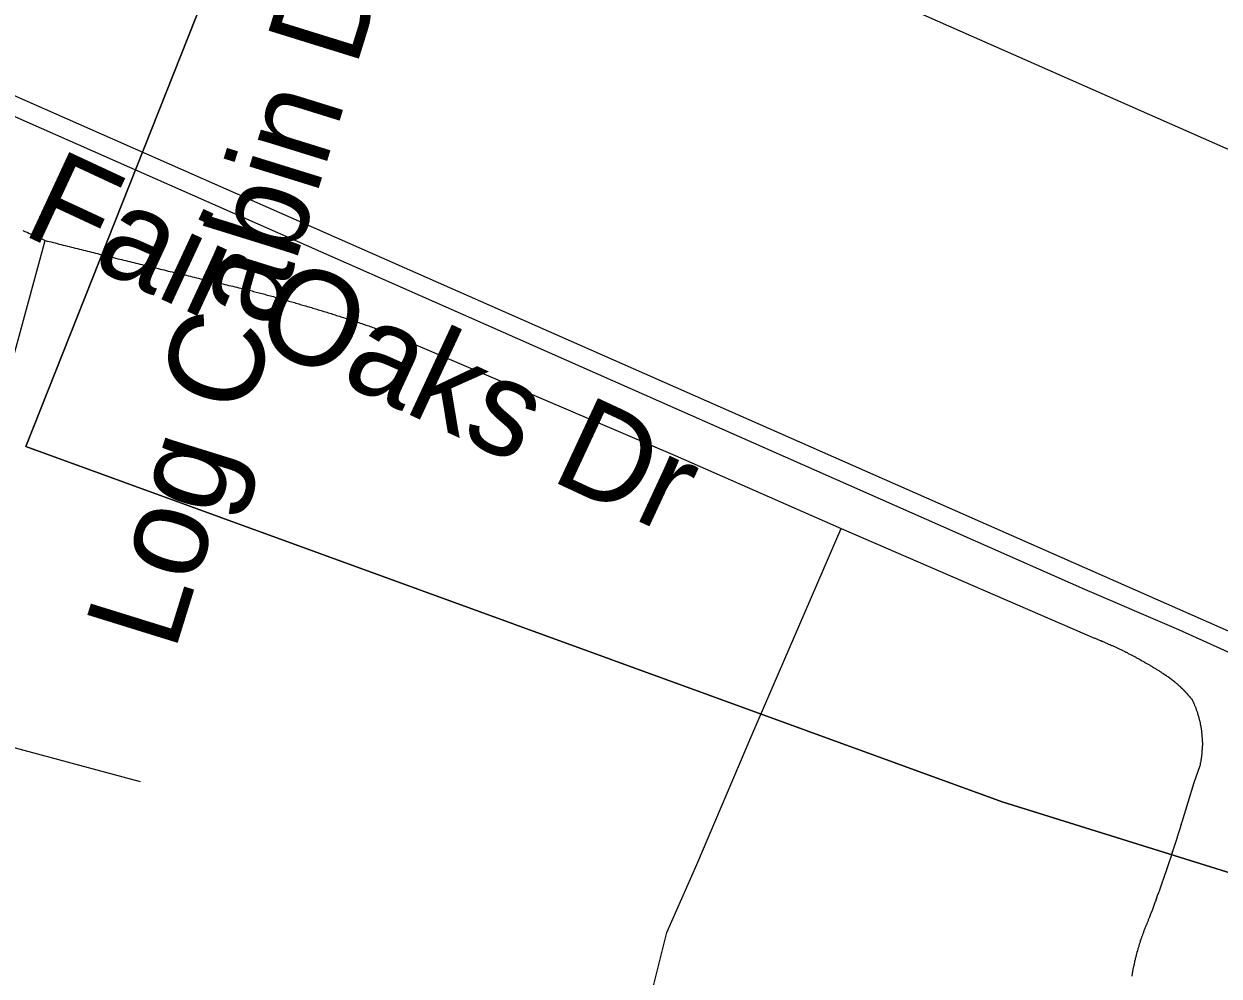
# Model space of a CAD drawing. Extents: x 1268485 to 1426702, y 514839 to 616766.
# Drawn here: x 1366415 to 1367245, y 561832 to 562493 of the extents above; entities that cross this region are included whole.
import ezdxf

# ---------------------------------------------------------------- set-up
doc = ezdxf.new("R2010")
doc.units = 0
for name, color, linetype in [('Old_Level_10', 7, 'Continuous'), ('Old_Level_29', 7, 'Continuous'), ('Old_Level_35', 7, 'Continuous'), ('Old_Level_44', 7, 'Continuous'), ('Old_Level_48', 7, 'Continuous'), ('Old_Level_49', 7, 'Continuous')]:
    doc.layers.add(name, color=color, linetype=linetype)

msp = doc.modelspace()

# ---------------------------------------------------------------- linework, layer by layer
at = {"layer": 'Old_Level_29'}
msp.add_lwpolyline([(1365356.489, 563157.975), (1365675.356, 563058.809), (1365896.547, 562985.043), (1366083.33, 562918.655), (1366358.59, 562798.172), (1366646.138, 562672.772), (1367752.093, 562184.693), (1368257.882, 561960.939), (1368341.444, 561919.139), (1368448.953, 561863.167)], dxfattribs=at)
at = {"layer": 'Old_Level_35'}
for p, q in [((1366338.721, 562009.263), (1366429.764, 562342.575)), ((1366664.857, 562279.572), (1366867.038, 562193.45)), ((1366867.038, 562193.45), (1366982.175, 562142.649)), ((1366957.158, 562084.927), (1366982.175, 562142.649)), ((1366982.175, 562142.649), (1367158.007, 562066.677)), ((1366338.721, 562009.263), (1366495.791, 561967.175)), ((1367227.212, 561966.458), (1367231.415, 561978.3)), ((1367219.01, 561939.288), (1367227.212, 561966.458))]:
    msp.add_line(p, q, dxfattribs=at)
for points in [[(1366414.283, 562349.495), (1366415.616, 562348.88), (1366417.154, 562348.265), (1366418.486, 562347.65), (1366419.922, 562346.984), (1366421.255, 562346.368), (1366422.793, 562345.753), (1366424.125, 562345.138), (1366425.458, 562344.523), (1366426.894, 562343.805), (1366428.329, 562343.19), (1366429.764, 562342.575)], [(1366429.764, 562342.575), (1366431.097, 562342.165), (1366432.533, 562341.857), (1366433.865, 562341.498), (1366435.301, 562341.14), (1366436.736, 562340.832), (1366438.171, 562340.422), (1366439.504, 562340.063), (1366440.837, 562339.755), (1366442.273, 562339.397), (1366443.708, 562338.987), (1366445.143, 562338.679), (1366446.476, 562338.32), (1366447.911, 562337.961), (1366449.244, 562337.602), (1366450.577, 562337.244), (1366452.115, 562336.884), (1366453.55, 562336.577), (1366454.883, 562336.167), (1366456.216, 562335.859), (1366457.651, 562335.501), (1366459.087, 562335.141), (1366460.522, 562334.834), (1366461.855, 562334.424), (1366463.29, 562334.116), (1366464.623, 562333.758), (1366466.161, 562333.398), (1366467.494, 562333.04), (1366468.827, 562332.681), (1366470.262, 562332.373), (1366471.595, 562332.015), (1366473.133, 562331.707), (1366474.466, 562331.297), (1366475.901, 562330.99), (1366477.234, 562330.63), (1366478.669, 562330.272), (1366480.105, 562329.913), (1366481.54, 562329.554), (1366482.873, 562329.247), (1366484.206, 562328.887), (1366485.641, 562328.58), (1366487.076, 562328.17), (1366488.512, 562327.862), (1366489.845, 562327.504), (1366491.28, 562327.196), (1366492.613, 562326.837), (1366494.151, 562326.478), (1366495.484, 562326.119), (1366496.919, 562325.812), (1366498.252, 562325.504), (1366499.585, 562325.146), (1366501.122, 562324.838), (1366502.455, 562324.428), (1366503.891, 562324.12), (1366505.224, 562323.761), (1366506.659, 562323.453), (1366508.094, 562323.043), (1366509.53, 562322.736), (1366510.862, 562322.428), (1366512.298, 562322.07), (1366513.631, 562321.762), (1366515.169, 562321.352), (1366516.501, 562321.044), (1366517.834, 562320.737), (1366519.27, 562320.378), (1366520.705, 562320.07), (1366522.14, 562319.712), (1366523.473, 562319.352), (1366524.909, 562319.045), (1366526.241, 562318.686), (1366527.779, 562318.379), (1366529.112, 562318.071), (1366530.547, 562317.712), (1366531.88, 562317.354), (1366533.213, 562316.994), (1366534.751, 562316.687), (1366536.084, 562316.379), (1366537.519, 562316.021), (1366538.852, 562315.713), (1366540.39, 562315.354), (1366541.723, 562315.046), (1366543.158, 562314.688), (1366544.491, 562314.38), (1366545.926, 562314.073), (1366547.362, 562313.713), (1366548.797, 562313.355), (1366550.13, 562313.047), (1366551.463, 562312.688), (1366553.001, 562312.381), (1366554.333, 562312.073), (1366555.769, 562311.765), (1366557.102, 562311.355), (1366558.64, 562311.048), (1366559.972, 562310.74), (1366561.408, 562310.433), (1366562.741, 562310.074), (1366564.176, 562309.767), (1366565.611, 562309.459), (1366567.047, 562309.151), (1366568.38, 562308.741)], [(1366568.38, 562308.741), (1366569.405, 562308.485), (1366570.328, 562308.229), (1366571.353, 562308.024), (1366572.378, 562307.767), (1366573.403, 562307.511), (1366574.326, 562307.254), (1366575.249, 562306.998), (1366576.274, 562306.742), (1366577.299, 562306.486), (1366578.222, 562306.178), (1366579.247, 562305.921), (1366580.273, 562305.666), (1366581.298, 562305.461), (1366582.221, 562305.204), (1366583.143, 562304.896), (1366584.169, 562304.64), (1366585.091, 562304.384), (1366586.117, 562304.128), (1366587.142, 562303.82), (1366588.167, 562303.563), (1366589.09, 562303.307), (1366590.013, 562303), (1366591.038, 562302.743), (1366591.961, 562302.487), (1366592.986, 562302.18), (1366594.011, 562301.923), (1366595.036, 562301.615), (1366595.959, 562301.359), (1366596.882, 562301.103), (1366597.907, 562300.795), (1366598.83, 562300.539), (1366599.855, 562300.232), (1366600.88, 562299.975), (1366601.906, 562299.667), (1366602.726, 562299.462), (1366603.751, 562299.104), (1366604.776, 562298.899), (1366605.802, 562298.54), (1366606.724, 562298.232), (1366607.75, 562297.976), (1366608.672, 562297.669), (1366609.595, 562297.464), (1366610.62, 562297.104), (1366611.646, 562296.797), (1366612.671, 562296.541), (1366613.491, 562296.233), (1366614.516, 562295.926), (1366615.542, 562295.669), (1366616.464, 562295.361), (1366617.49, 562295.054), (1366618.412, 562294.798), (1366619.335, 562294.49), (1366620.36, 562294.183), (1366621.386, 562293.875), (1366622.411, 562293.568), (1366623.231, 562293.311), (1366624.256, 562293.003), (1366625.282, 562292.696), (1366626.204, 562292.388), (1366627.23, 562292.08), (1366628.152, 562291.773), (1366629.075, 562291.517), (1366630.1, 562291.209), (1366631.125, 562290.85), (1366632.048, 562290.543), (1366632.971, 562290.235), (1366633.996, 562289.927), (1366635.021, 562289.62), (1366635.842, 562289.312), (1366636.867, 562289.005), (1366637.892, 562288.697), (1366638.917, 562288.39), (1366639.84, 562288.082), (1366640.763, 562287.774), (1366641.788, 562287.416), (1366642.711, 562287.108), (1366643.736, 562286.801), (1366644.659, 562286.493), (1366645.582, 562286.134), (1366646.607, 562285.826), (1366647.53, 562285.519), (1366648.452, 562285.211), (1366649.478, 562284.853), (1366650.503, 562284.545), (1366651.426, 562284.186), (1366652.348, 562283.878), (1366653.374, 562283.571), (1366654.399, 562283.263), (1366655.219, 562282.853), (1366656.244, 562282.546), (1366657.27, 562282.238), (1366658.09, 562281.93), (1366659.115, 562281.572), (1366660.14, 562281.264), (1366660.961, 562280.957), (1366661.986, 562280.547), (1366663.011, 562280.239), (1366664.036, 562279.932), (1366664.857, 562279.572)], [(1366817.518, 561683.999), (1366828.283, 561724.138), (1366837.921, 561770.582), (1366850.121, 561818.052), (1366861.296, 561862.291), (1366882.109, 561909.505), (1366920.146, 561999.42), (1366957.158, 562084.927)], [(1367158.007, 562066.677), (1367158.519, 562066.523), (1367159.032, 562066.267), (1367159.545, 562066.062), (1367159.955, 562065.857), (1367160.467, 562065.703), (1367160.98, 562065.498), (1367161.493, 562065.242), (1367162.005, 562065.088), (1367162.518, 562064.883), (1367163.031, 562064.627), (1367163.543, 562064.422), (1367163.953, 562064.268), (1367164.466, 562064.012), (1367164.979, 562063.807), (1367165.491, 562063.602), (1367166.004, 562063.397), (1367166.516, 562063.191), (1367167.029, 562062.935), (1367167.337, 562062.73), (1367167.849, 562062.525), (1367168.362, 562062.32), (1367168.875, 562062.115), (1367169.387, 562061.859), (1367169.9, 562061.602), (1367170.412, 562061.449), (1367170.925, 562061.192), (1367171.335, 562060.987), (1367171.848, 562060.731), (1367172.36, 562060.577), (1367172.873, 562060.321), (1367173.386, 562060.064), (1367173.898, 562059.859), (1367174.206, 562059.603), (1367174.719, 562059.398), (1367175.231, 562059.193), (1367175.744, 562058.936), (1367176.256, 562058.68), (1367176.769, 562058.424), (1367177.282, 562058.27), (1367177.794, 562058.014), (1367178.102, 562057.758), (1367178.615, 562057.501), (1367179.127, 562057.245), (1367179.64, 562056.988), (1367180.152, 562056.835), (1367180.665, 562056.578), (1367181.075, 562056.322), (1367181.485, 562056.066), (1367181.998, 562055.81), (1367182.511, 562055.553), (1367183.023, 562055.297), (1367183.536, 562055.04), (1367184.048, 562054.835), (1367184.356, 562054.579), (1367184.869, 562054.323), (1367185.381, 562054.067), (1367185.894, 562053.81), (1367186.407, 562053.554), (1367186.714, 562053.297), (1367187.227, 562053.041), (1367187.739, 562052.734), (1367188.252, 562052.477), (1367188.765, 562052.272), (1367189.175, 562052.016), (1367189.585, 562051.759), (1367190.097, 562051.504), (1367190.61, 562051.196), (1367191.02, 562050.939), (1367191.533, 562050.683), (1367192.045, 562050.427), (1367192.456, 562050.119), (1367192.866, 562049.863), (1367193.378, 562049.606), (1367193.891, 562049.35), (1367194.404, 562049.043), (1367194.711, 562048.838), (1367195.224, 562048.479), (1367195.736, 562048.274), (1367196.147, 562048.018), (1367196.659, 562047.71), (1367197.172, 562047.453), (1367197.582, 562047.146), (1367197.992, 562046.89), (1367198.505, 562046.582), (1367199.017, 562046.326), (1367199.325, 562046.018), (1367199.837, 562045.762), (1367200.35, 562045.454), (1367200.76, 562045.198), (1367201.273, 562044.89), (1367201.785, 562044.634), (1367202.093, 562044.327), (1367202.606, 562044.07), (1367203.118, 562043.762), (1367203.528, 562043.455), (1367204.041, 562043.199), (1367204.349, 562042.891), (1367204.861, 562042.584), (1367205.374, 562042.327)], [(1367205.374, 562042.327), (1367205.579, 562042.122), (1367205.886, 562042.019), (1367205.989, 562041.814), (1367206.297, 562041.712), (1367206.502, 562041.507), (1367206.707, 562041.353), (1367207.014, 562041.199), (1367207.219, 562041.046), (1367207.527, 562040.892), (1367207.732, 562040.738), (1367208.04, 562040.584), (1367208.142, 562040.431), (1367208.347, 562040.226), (1367208.655, 562040.123), (1367208.86, 562039.918), (1367209.167, 562039.764), (1367209.372, 562039.611), (1367209.577, 562039.456), (1367209.782, 562039.303), (1367209.988, 562039.149), (1367210.295, 562038.944), (1367210.5, 562038.79), (1367210.705, 562038.636), (1367211.013, 562038.431), (1367211.115, 562038.226), (1367211.423, 562038.123), (1367211.628, 562037.918), (1367211.833, 562037.765), (1367212.141, 562037.56), (1367212.243, 562037.457), (1367212.551, 562037.252), (1367212.756, 562037.047), (1367212.961, 562036.893), (1367213.268, 562036.688), (1367213.371, 562036.483), (1367213.576, 562036.381), (1367213.884, 562036.175), (1367214.089, 562036.022), (1367214.294, 562035.817), (1367214.499, 562035.612), (1367214.704, 562035.458), (1367214.909, 562035.253), (1367215.114, 562035.048), (1367215.421, 562034.894), (1367215.626, 562034.689), (1367215.729, 562034.484), (1367216.037, 562034.33), (1367216.242, 562034.125), (1367216.344, 562033.92), (1367216.652, 562033.767), (1367216.857, 562033.561), (1367216.959, 562033.356), (1367217.267, 562033.202), (1367217.472, 562032.997), (1367217.574, 562032.792), (1367217.882, 562032.639), (1367218.087, 562032.434), (1367218.292, 562032.177), (1367218.497, 562032.024), (1367218.702, 562031.819), (1367218.907, 562031.613), (1367219.112, 562031.459), (1367219.215, 562031.254), (1367219.522, 562030.998), (1367219.728, 562030.793), (1367219.83, 562030.639), (1367220.138, 562030.434), (1367220.24, 562030.178), (1367220.548, 562030.024), (1367220.753, 562029.819), (1367220.855, 562029.614), (1367221.163, 562029.358), (1367221.265, 562029.204), (1367221.47, 562028.999), (1367221.675, 562028.743), (1367221.881, 562028.589), (1367221.983, 562028.383), (1367222.291, 562028.128), (1367222.393, 562027.923), (1367222.598, 562027.666), (1367222.701, 562027.512), (1367223.008, 562027.307), (1367223.111, 562027.051), (1367223.418, 562026.897), (1367223.521, 562026.641), (1367223.726, 562026.435), (1367223.829, 562026.18), (1367224.136, 562026.025), (1367224.239, 562025.769), (1367224.546, 562025.564), (1367224.649, 562025.308), (1367224.751, 562025.103), (1367224.956, 562024.898), (1367225.161, 562024.693), (1367225.366, 562024.437), (1367225.469, 562024.232), (1367225.777, 562023.975), (1367225.879, 562023.821), (1367225.982, 562023.565)], [(1367231.415, 561978.3), (1367231.518, 561978.813), (1367231.621, 561979.274), (1367231.621, 561979.684), (1367231.723, 561980.196), (1367231.826, 561980.606), (1367232.031, 561981.119), (1367232.031, 561981.581), (1367232.133, 561981.991), (1367232.133, 561982.504), (1367232.236, 561982.914), (1367232.338, 561983.426), (1367232.338, 561983.887), (1367232.543, 561984.297), (1367232.543, 561984.81), (1367232.646, 561985.272), (1367232.646, 561985.733), (1367232.748, 561986.194), (1367232.748, 561986.707), (1367232.748, 561987.117), (1367232.851, 561987.63), (1367232.851, 561988.04), (1367232.851, 561988.553), (1367232.851, 561989.013), (1367232.953, 561989.526), (1367232.953, 561989.936), (1367232.953, 561990.449), (1367232.953, 561990.859), (1367232.953, 561991.372), (1367232.953, 561991.833), (1367233.158, 561992.294), (1367233.158, 561992.756), (1367233.158, 561993.269), (1367233.158, 561993.679), (1367233.158, 561994.191), (1367232.953, 561994.602), (1367232.953, 561995.114), (1367232.953, 561995.575), (1367232.953, 561996.088), (1367232.953, 561996.498), (1367232.953, 561997.011), (1367232.953, 561997.421), (1367232.851, 561997.933), (1367232.851, 561998.395), (1367232.851, 561998.856), (1367232.851, 561999.318), (1367232.748, 561999.728), (1367232.748, 562000.241), (1367232.646, 562000.701), (1367232.646, 562001.163), (1367232.646, 562001.624), (1367232.543, 562002.137), (1367232.543, 562002.547), (1367232.338, 562003.06), (1367232.338, 562003.521), (1367232.236, 562003.931), (1367232.133, 562004.444), (1367232.133, 562004.854), (1367232.031, 562005.367), (1367231.826, 562005.828), (1367231.826, 562006.238), (1367231.723, 562006.75), (1367231.621, 562007.212), (1367231.621, 562007.673), (1367231.518, 562008.135), (1367231.415, 562008.545), (1367231.21, 562009.006), (1367231.108, 562009.519), (1367231.005, 562009.929), (1367230.903, 562010.391), (1367230.8, 562010.852), (1367230.595, 562011.313), (1367230.493, 562011.774), (1367230.39, 562012.184), (1367230.288, 562012.697), (1367230.083, 562013.107), (1367229.98, 562013.569), (1367229.878, 562013.979), (1367229.775, 562014.44), (1367229.673, 562014.85), (1367229.467, 562015.312), (1367229.262, 562015.824), (1367229.16, 562016.235), (1367228.955, 562016.696), (1367228.852, 562017.106), (1367228.647, 562017.567), (1367228.545, 562017.978), (1367228.34, 562018.438), (1367228.135, 562018.9), (1367228.032, 562019.31), (1367227.725, 562019.771), (1367227.622, 562020.181), (1367227.417, 562020.541), (1367227.212, 562021.002), (1367227.007, 562021.463), (1367226.904, 562021.874), (1367226.597, 562022.334), (1367226.494, 562022.745), (1367226.289, 562023.104), (1367225.982, 562023.565)], [(1367196.249, 561872.698), (1367196.454, 561873.364), (1367196.762, 561873.979), (1367196.967, 561874.697), (1367197.274, 561875.364), (1367197.479, 561875.979), (1367197.787, 561876.697), (1367197.992, 561877.363), (1367198.3, 561877.978), (1367198.505, 561878.695), (1367198.71, 561879.362), (1367199.017, 561879.977), (1367199.222, 561880.695), (1367199.53, 561881.361), (1367199.735, 561881.976), (1367200.043, 561882.694), (1367200.248, 561883.361), (1367200.453, 561883.976), (1367200.76, 561884.694), (1367200.965, 561885.36), (1367201.273, 561886.077), (1367201.375, 561886.693), (1367201.58, 561887.359), (1367201.888, 561888.077), (1367202.093, 561888.692), (1367202.401, 561889.358), (1367202.606, 561890.076), (1367202.913, 561890.743), (1367203.118, 561891.358), (1367203.426, 561892.076), (1367203.631, 561892.742), (1367203.836, 561893.357), (1367204.041, 561894.074), (1367204.246, 561894.741), (1367204.451, 561895.459), (1367204.759, 561896.074), (1367204.964, 561896.74), (1367205.271, 561897.458), (1367205.476, 561898.125), (1367205.784, 561898.74), (1367205.989, 561899.457), (1367206.092, 561900.123), (1367206.399, 561900.79), (1367206.604, 561901.456), (1367206.912, 561902.123), (1367207.117, 561902.789), (1367207.424, 561903.507), (1367207.629, 561904.122), (1367207.732, 561904.789), (1367208.04, 561905.506), (1367208.245, 561906.172), (1367208.45, 561906.89), (1367208.757, 561907.505), (1367208.962, 561908.172), (1367209.167, 561908.89), (1367209.372, 561909.556), (1367209.577, 561910.171), (1367209.885, 561910.889), (1367210.09, 561911.555), (1367210.295, 561912.273), (1367210.5, 561912.939), (1367210.705, 561913.554), (1367211.013, 561914.272), (1367211.218, 561914.939), (1367211.423, 561915.605), (1367211.628, 561916.323), (1367211.833, 561916.938), (1367212.141, 561917.605), (1367212.243, 561918.322), (1367212.551, 561918.988), (1367212.756, 561919.706), (1367212.961, 561920.321), (1367213.166, 561920.988), (1367213.371, 561921.706), (1367213.576, 561922.372), (1367213.884, 561923.038), (1367213.986, 561923.756), (1367214.294, 561924.371), (1367214.499, 561925.089), (1367214.704, 561925.755), (1367214.909, 561926.422), (1367215.114, 561927.139), (1367215.421, 561927.805), (1367215.626, 561928.523), (1367215.729, 561929.138), (1367216.037, 561929.805), (1367216.242, 561930.523), (1367216.344, 561931.189), (1367216.652, 561931.856), (1367216.857, 561932.573), (1367217.164, 561933.239), (1367217.267, 561933.854), (1367217.472, 561934.572), (1367217.78, 561935.239), (1367217.882, 561935.957), (1367218.087, 561936.623), (1367218.395, 561937.29), (1367218.497, 561938.007), (1367218.702, 561938.673), (1367219.01, 561939.288)], [(1367184.151, 561832.046), (1367184.151, 561832.559), (1367184.253, 561833.071), (1367184.356, 561833.584), (1367184.356, 561834.046), (1367184.459, 561834.558), (1367184.664, 561835.071), (1367184.766, 561835.584), (1367184.766, 561836.045), (1367184.869, 561836.557), (1367184.971, 561837.07), (1367185.176, 561837.583), (1367185.176, 561838.044), (1367185.279, 561838.557), (1367185.381, 561839.07), (1367185.484, 561839.582), (1367185.586, 561840.043), (1367185.791, 561840.607), (1367185.894, 561841.12), (1367185.996, 561841.633), (1367185.996, 561842.145), (1367186.099, 561842.606), (1367186.201, 561843.119), (1367186.407, 561843.581), (1367186.509, 561844.042), (1367186.612, 561844.554), (1367186.714, 561845.067), (1367186.919, 561845.58), (1367187.022, 561846.041), (1367187.124, 561846.554), (1367187.227, 561847.067), (1367187.329, 561847.579), (1367187.534, 561848.04), (1367187.637, 561848.553), (1367187.739, 561849.065), (1367188.047, 561849.578), (1367188.149, 561850.04), (1367188.252, 561850.552), (1367188.355, 561851.065), (1367188.457, 561851.526), (1367188.662, 561851.988), (1367188.765, 561852.5), (1367188.97, 561853.013), (1367189.175, 561853.526), (1367189.277, 561853.987), (1367189.38, 561854.499), (1367189.482, 561854.961), (1367189.79, 561855.422), (1367189.892, 561855.935), (1367189.995, 561856.447), (1367190.097, 561856.96), (1367190.405, 561857.37), (1367190.508, 561857.883), (1367190.61, 561858.395), (1367190.918, 561858.857), (1367191.02, 561859.318), (1367191.123, 561859.831), (1367191.328, 561860.292), (1367191.533, 561860.805), (1367191.635, 561861.266), (1367191.84, 561861.728), (1367192.045, 561862.24), (1367192.251, 561862.753), (1367192.353, 561863.163), (1367192.456, 561863.676), (1367192.763, 561864.188), (1367192.866, 561864.649), (1367193.173, 561865.111), (1367193.276, 561865.624), (1367193.481, 561866.085), (1367193.583, 561866.547), (1367193.891, 561867.008), (1367193.993, 561867.52), (1367194.301, 561867.982), (1367194.506, 561868.443), (1367194.609, 561868.955), (1367194.916, 561869.366), (1367195.019, 561869.878), (1367195.224, 561870.288), (1367195.531, 561870.801), (1367195.634, 561871.314), (1367195.839, 561871.775), (1367196.044, 561872.236), (1367196.249, 561872.698)]]:
    msp.add_lwpolyline(points, dxfattribs=at)
at = {"layer": 'Old_Level_44'}
for points in [[(1364713.889, 562962.96), (1364788.015, 562951.067), (1364874.547, 562937.072), (1364994.605, 562914.26), (1365051.609, 562902.88), (1365163.978, 562878.017), (1365323.611, 562839.109), (1365479.04, 562796.663), (1365602.277, 562757.805), (1365764.985, 562705.517), (1365920.825, 562648), (1365979.983, 562625.7), (1366074.717, 562587.355), (1366213.024, 562529.377), (1366786.965, 562276.086), (1367775.521, 561840.351)], [(1367294.264, 562037.252), (1367216.549, 562072.419), (1367151.24, 562100.459), (1366725.86, 562288.492), (1366304.272, 562474.423), (1366218.253, 562511.743), (1366155.507, 562538.195), (1366129.671, 562549.575), (1366091.326, 562566.133), (1365960.708, 562618.421)]]:
    msp.add_lwpolyline(points, dxfattribs=at)
at = {"layer": 'Old_Level_48'}
for points in [[(1369438.951, 556638.087), (1367509.272, 558418.598), (1369551.161, 560548.153), (1368463.913, 561339.892), (1367992.95, 561591.691), (1367535.23, 561815.411), (1367093.922, 561953.134), (1366416.407, 562199.568), (1366549.49, 562535.97), (1366261.2, 562618.979), (1365923.168, 562762.921), (1365604.373, 562848.221), (1365394.853, 562902.904), (1364682.291, 563105.115), (1364349.582, 563156.944), (1363907.988, 563222.464), (1363367.59, 563277.228), (1362891.716, 563324.167), (1362972.798, 563622.318), (1362341.002, 563620.511)], [(1369949.191, 561655.154), (1369359.136, 561865.53), (1368860.604, 562040.048), (1368274.665, 562246.139), (1367634.807, 562467.522), (1366973.594, 562711.546), (1366650.311, 562841.079), (1366549.49, 562535.97), (1366416.407, 562199.568), (1367093.922, 561953.134), (1367535.23, 561815.411), (1367992.95, 561591.691), (1368297.994, 561447.282), (1368463.913, 561339.892), (1368794.944, 561094.912), (1369254.371, 560767.107), (1369551.161, 560548.153), (1369234.211, 560206.448), (1367509.272, 558418.598), (1369438.951, 556638.087)]]:
    msp.add_lwpolyline(points, dxfattribs=at)
at = {"layer": 'Old_Level_49'}
for points in [[(1369438.951, 556638.087), (1367509.272, 558418.598), (1369551.161, 560548.153), (1368463.913, 561339.892), (1367992.95, 561591.691), (1367535.23, 561815.411), (1367093.922, 561953.134), (1366416.407, 562199.568), (1366549.49, 562535.97), (1366261.2, 562618.979), (1365923.168, 562762.921), (1365604.373, 562848.221), (1365394.853, 562902.904), (1364682.291, 563105.115), (1364349.582, 563156.944), (1363907.988, 563222.464), (1363367.59, 563277.228), (1362891.716, 563324.167), (1362972.798, 563622.318), (1362341.002, 563620.511)], [(1369949.191, 561655.154), (1369359.136, 561865.53), (1368860.604, 562040.048), (1368274.665, 562246.139), (1367634.807, 562467.522), (1366973.594, 562711.546), (1366650.311, 562841.079), (1366549.49, 562535.97), (1366416.407, 562199.568), (1367093.922, 561953.134), (1367535.23, 561815.411), (1367992.95, 561591.691), (1368297.994, 561447.282), (1368463.913, 561339.892), (1368794.944, 561094.912), (1369254.371, 560767.107), (1369551.161, 560548.153), (1369234.211, 560206.448), (1367509.272, 558418.598), (1369438.951, 556638.087)]]:
    msp.add_lwpolyline(points, dxfattribs=at)

# ---------------------------------------------------------------- texts
at = {"layer": 'Old_Level_10'}
for s, rotation, p in [('Log Cabin Dr', 72.760222, (1366519.573, 562056.466)), ('Fair Oaks Dr', 335.052931, (1366412.259, 562347.404))]:
    msp.add_text(s, height=65.61666, rotation=rotation, dxfattribs=at).set_placement(p)

doc.saveas('drawing.dxf')
